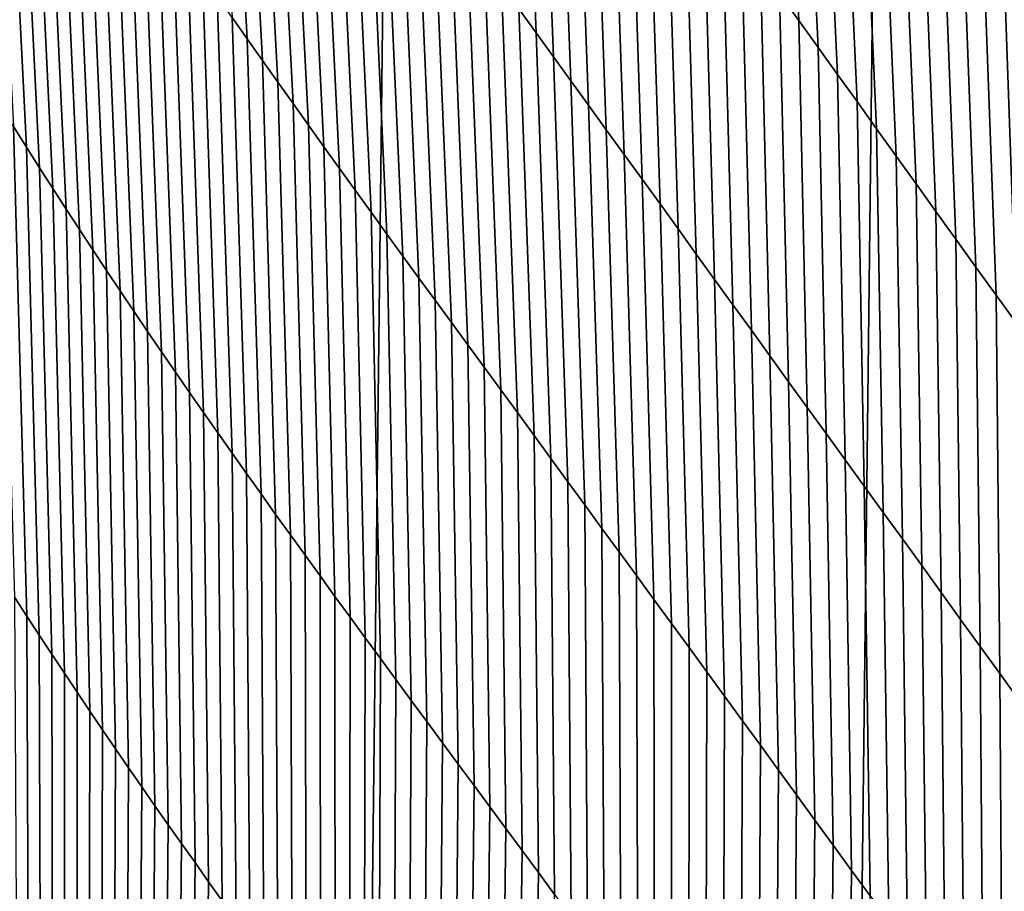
# Model space of a CAD drawing. Header units: metres. Extents: x -240 to 45, y -77 to 27.
# Tile 907 of 1056: x 0.74 to 2, y -14.65 to -13.54. Entities that reach past the tile are written whole.
import ezdxf

# ---------------------------------------------------------------- set-up
doc = ezdxf.new("R2010")
doc.units = ezdxf.units.M
doc.layers.add('solid_102011X2', color=7, linetype='CONTINUOUS')

msp = doc.modelspace()

# ---------------------------------------------------------------- linework, layer by layer
at = {"layer": 'solid_102011X2'}
for points in [[(1.000396, 26.822254, 0.002684), (1.050399, 26.780018), (0.42696, -26.800512), (0.427024, 26.800514)], [(1.67373, 26.745527), (1.050349, -26.78002), (0.42696, -26.800512), (1.050399, 26.780018)], [(2.297227, 26.697021), (1.673703, -26.745533), (1.050349, -26.78002), (1.67373, 26.745527)], [(2.919795, 26.634598), (2.297231, -26.697029), (1.673703, -26.745533), (2.297227, 26.697021)], [(1.013335, -13.54023, 110.438347), (1.032511, -13.567646, 110.479256), (1.001162, -13.001125, 110.78669), (0.981277, -12.972221, 110.745354)], [(1.032511, -13.567646, 110.479256), (1.051799, -13.595076, 110.520264), (1.021152, -13.030012, 110.828133), (1.001162, -13.001125, 110.78669)], [(1.377928, -13.529299, 111.541962), (1.399976, -13.559772, 111.584061), (1.37961, -13.049365, 111.945396), (1.356919, -13.017679, 111.903061)], [(1.051799, -13.595076, 110.520264), (1.071201, -13.622527, 110.561363), (1.041247, -13.058894, 110.869682), (1.021152, -13.030012, 110.828133)], [(1.709852, -13.510031, 112.533211), (1.734327, -13.544138, 112.574776), (1.71093, -13.06918, 112.96048), (1.685791, -13.03388, 112.918861)], [(1.399976, -13.559772, 111.584061), (1.422146, -13.590417, 111.626137), (1.402423, -13.081215, 111.987694), (1.37961, -13.049365, 111.945396)], [(0.734868, -13.679296, 109.485382), (0.751507, -13.705639, 109.523926), (0.720947, -13.095945, 109.800362), (0.703448, -13.067451, 109.76152)], [(1.071201, -13.622527, 110.561363), (1.090715, -13.65001, 110.602554), (1.061448, -13.087782, 110.911324), (1.041247, -13.058894, 110.869682)], [(1.422146, -13.590417, 111.626137), (1.444439, -13.621232, 111.668182), (1.425356, -13.11323, 112.029953), (1.402423, -13.081215, 111.987694)], [(1.734327, -13.544138, 112.574776), (1.758919, -13.578405, 112.61628), (1.736187, -13.104635, 113.002022), (1.71093, -13.06918, 112.96048)], [(1.090715, -13.65001, 110.602554), (1.110344, -13.677535, 110.643822), (1.081757, -13.116686, 110.953041), (1.061448, -13.087782, 110.911324)], [(0.751507, -13.705639, 109.523926), (0.768236, -13.731907, 109.562561), (0.738521, -13.12432, 109.839325), (0.720947, -13.095945, 109.800362)], [(1.758919, -13.578405, 112.61628), (1.783628, -13.612831, 112.657707), (1.761562, -13.140245, 113.043488), (1.736187, -13.104635, 113.002022)], [(1.110344, -13.677535, 110.643822), (1.130087, -13.705112, 110.685165), (1.102174, -13.145618, 110.994843), (1.081757, -13.116686, 110.953041)], [(1.444439, -13.621232, 111.668182), (1.466854, -13.652218, 111.71019), (1.44841, -13.145408, 112.072166), (1.425356, -13.11323, 112.029953)], [(0.768236, -13.731907, 109.562561), (0.785055, -13.758108, 109.601311), (0.756175, -13.152582, 109.878395), (0.738521, -13.12432, 109.839325)], [(1.783628, -13.612831, 112.657707), (1.808453, -13.647416, 112.699074), (1.787053, -13.176011, 113.084862), (1.761562, -13.140245, 113.043488)], [(0.785055, -13.758108, 109.601311), (0.801968, -13.784247, 109.640152), (0.77391, -13.180737, 109.91758), (0.756175, -13.152582, 109.878395)], [(1.130087, -13.705112, 110.685165), (1.149945, -13.732748, 110.726585), (1.1227, -13.174589, 111.03672), (1.102174, -13.145618, 110.994843)], [(1.466854, -13.652218, 111.71019), (1.48939, -13.683372, 111.752174), (1.471583, -13.177749, 112.114334), (1.44841, -13.145408, 112.072166)], [(0.801968, -13.784247, 109.640152), (0.818977, -13.810331, 109.679108), (0.791731, -13.208795, 109.956886), (0.77391, -13.180737, 109.91758)], [(1.149945, -13.732748, 110.726585), (1.169918, -13.760455, 110.768059), (1.143336, -13.20361, 111.078659), (1.1227, -13.174589, 111.03672)], [(1.48939, -13.683372, 111.752174), (1.512048, -13.714695, 111.794128), (1.494877, -13.210253, 112.156456), (1.471583, -13.177749, 112.114334)], [(1.808453, -13.647416, 112.699074), (1.833395, -13.682159, 112.740364), (1.812661, -13.211932, 113.126152), (1.787053, -13.176011, 113.084862)], [(1.169918, -13.760455, 110.768059), (1.190008, -13.788243, 110.809593), (1.164083, -13.232692, 111.120651), (1.143336, -13.20361, 111.078659)], [(0.818977, -13.810331, 109.679108), (0.836085, -13.836366, 109.71817), (0.80964, -13.23676, 109.996307), (0.791731, -13.208795, 109.956886)], [(1.512048, -13.714695, 111.794128), (1.534826, -13.746186, 111.836044), (1.518289, -13.242918, 112.198532), (1.494877, -13.210253, 112.156456)], [(1.833395, -13.682159, 112.740364), (1.858454, -13.717061, 112.781578), (1.838387, -13.248009, 113.167351), (1.812661, -13.211932, 113.126152)], [(0.836085, -13.836366, 109.71817), (0.853295, -13.862357, 109.757339), (0.82764, -13.26464, 110.035858), (0.80964, -13.23676, 109.996307)], [(1.190008, -13.788243, 110.809593), (1.210215, -13.81612, 110.851181), (1.184942, -13.261846, 111.162689), (1.164083, -13.232692, 111.120651)], [(1.534826, -13.746186, 111.836044), (1.557724, -13.777845, 111.877922), (1.541821, -13.275745, 112.240555), (1.518289, -13.242918, 112.198532)], [(1.858454, -13.717061, 112.781578), (1.883629, -13.752122, 112.822723), (1.864229, -13.284242, 113.208458), (1.838387, -13.248009, 113.167351)], [(0.853295, -13.862357, 109.757339), (0.87061, -13.888311, 109.796623), (0.845735, -13.292441, 110.075531), (0.82764, -13.26464, 110.035858)], [(1.210215, -13.81612, 110.851181), (1.23054, -13.844097, 110.892807), (1.205915, -13.291081, 111.204773), (1.184942, -13.261846, 111.162689)], [(1.557724, -13.777845, 111.877922), (1.580742, -13.80967, 111.919769), (1.565471, -13.308734, 112.282532), (1.541821, -13.275745, 112.240555)], [(0.87061, -13.888311, 109.796623), (0.888031, -13.914233, 109.836021), (0.863929, -13.32017, 110.115326), (0.845735, -13.292441, 110.075531)], [(1.23054, -13.844097, 110.892807), (1.250983, -13.872184, 110.934471), (1.227002, -13.320413, 111.246887), (1.205915, -13.291081, 111.204773)], [(1.883629, -13.752122, 112.822723), (1.90892, -13.78734, 112.863785), (1.890189, -13.32063, 113.249466), (1.864229, -13.284242, 113.208458)], [(1.580742, -13.80967, 111.919769), (1.60388, -13.841662, 111.961571), (1.58924, -13.341883, 112.324448), (1.565471, -13.308734, 112.282532)], [(0.888031, -13.914233, 109.836021), (0.905563, -13.940129, 109.875534), (0.882224, -13.347834, 110.155258), (0.863929, -13.32017, 110.115326)], [(1.250983, -13.872184, 110.934471), (1.271545, -13.900389, 110.976166), (1.248205, -13.349848, 111.289032), (1.227002, -13.320413, 111.246887)], [(1.90892, -13.78734, 112.863785), (1.934328, -13.822719, 112.904762), (1.916266, -13.357175, 113.290382), (1.890189, -13.32063, 113.249466)], [(1.60388, -13.841662, 111.961571), (1.627137, -13.87382, 112.003334), (1.613127, -13.375193, 112.366318), (1.58924, -13.341883, 112.324448)], [(0.905563, -13.940129, 109.875534), (0.923208, -13.966004, 109.915161), (0.900624, -13.375437, 110.195312), (0.882224, -13.347834, 110.155258)], [(1.271545, -13.900389, 110.976166), (1.292227, -13.928723, 111.017891), (1.269526, -13.3794, 111.331192), (1.248205, -13.349848, 111.289032)], [(1.934328, -13.822719, 112.904762), (1.959853, -13.858253, 112.945663), (1.94246, -13.393873, 113.331207), (1.916266, -13.357175, 113.290382)], [(0.923208, -13.966004, 109.915161), (0.940968, -13.991864, 109.954918), (0.919131, -13.402987, 110.235504), (0.900624, -13.375437, 110.195312)], [(1.292227, -13.928723, 111.017891), (1.31303, -13.957195, 111.059624), (1.290964, -13.40908, 111.37336), (1.269526, -13.3794, 111.331192)], [(1.627137, -13.87382, 112.003334), (1.650513, -13.906142, 112.045052), (1.637132, -13.408663, 112.408127), (1.613127, -13.375193, 112.366318)], [(1.959853, -13.858253, 112.945663), (1.985493, -13.893945, 112.986481), (1.968771, -13.430724, 113.371933), (1.94246, -13.393873, 113.331207)], [(0.940968, -13.991864, 109.954918), (0.958845, -14.017715, 109.994789), (0.93775, -13.43049, 110.275826), (0.919131, -13.402987, 110.235504)], [(1.31303, -13.957195, 111.059624), (1.333955, -13.985817, 111.101372), (1.312522, -13.438898, 111.415527), (1.290964, -13.40908, 111.37336)], [(1.650513, -13.906142, 112.045052), (1.674008, -13.93863, 112.086731), (1.661254, -13.442292, 112.449883), (1.637132, -13.408663, 112.408127)], [(0.958845, -14.017715, 109.994789), (0.976841, -14.043564, 110.034775), (0.956479, -13.457955, 110.316277), (0.93775, -13.43049, 110.275826)], [(1.985493, -13.893945, 112.986481), (2.01125, -13.92979, 113.027214), (1.9952, -13.467725, 113.412567), (1.968771, -13.430724, 113.371933)], [(1.333955, -13.985817, 111.101372), (1.355003, -14.014597, 111.14312), (1.334201, -13.468867, 111.457695), (1.312522, -13.438898, 111.415527)], [(1.674008, -13.93863, 112.086731), (1.697622, -13.971282, 112.128357), (1.685495, -13.476082, 112.491577), (1.661254, -13.442292, 112.449883)], [(0.976841, -14.043564, 110.034775), (0.994954, -14.069421, 110.074875), (0.975319, -13.485394, 110.356857), (0.956479, -13.457955, 110.316277)], [(1.355003, -14.014597, 111.14312), (1.376174, -14.043545, 111.184868), (1.356003, -13.498998, 111.49984), (1.334201, -13.468867, 111.457695)], [(2.01125, -13.92979, 113.027214), (2.037124, -13.965785, 113.067871), (2.021746, -13.504872, 113.453102), (1.9952, -13.467725, 113.412567)], [(1.697622, -13.971282, 112.128357), (1.721353, -14.004097, 112.169945), (1.709852, -13.510031, 112.533211), (1.685495, -13.476082, 112.491577)], [(0.994954, -14.069421, 110.074875), (1.013185, -14.095294, 110.115082), (0.994271, -13.512815, 110.397545), (0.975319, -13.485394, 110.356857)], [(1.376174, -14.043545, 111.184868), (1.397469, -14.07267, 111.226601), (1.377928, -13.529299, 111.541962), (1.356003, -13.498998, 111.49984)], [(1.013185, -14.095294, 110.115082), (1.031534, -14.121192, 110.155396), (1.013335, -13.54023, 110.438347), (0.994271, -13.512815, 110.397545)], [(1.721353, -14.004097, 112.169945), (1.745203, -14.037077, 112.211472), (1.734327, -13.544138, 112.574776), (1.709852, -13.510031, 112.533211)], [(1.397469, -14.07267, 111.226601), (1.418889, -14.101973, 111.268318), (1.399976, -13.559772, 111.584061), (1.377928, -13.529299, 111.541962)], [(1.031534, -14.121192, 110.155396), (1.050001, -14.147122, 110.195801), (1.032511, -13.567646, 110.479256), (1.013335, -13.54023, 110.438347)], [(1.745203, -14.037077, 112.211472), (1.769171, -14.070219, 112.252953), (1.758919, -13.578405, 112.61628), (1.734327, -13.544138, 112.574776)], [(1.050001, -14.147122, 110.195801), (1.068586, -14.173094, 110.236305), (1.051799, -13.595076, 110.520264), (1.032511, -13.567646, 110.479256)], [(1.418889, -14.101973, 111.268318), (1.440432, -14.131452, 111.310028), (1.422146, -13.590417, 111.626137), (1.399976, -13.559772, 111.584061)], [(1.769171, -14.070219, 112.252953), (1.793256, -14.103524, 112.29438), (1.783628, -13.612831, 112.657707), (1.758919, -13.578405, 112.61628)], [(1.068586, -14.173094, 110.236305), (1.08729, -14.199116, 110.276894), (1.071201, -13.622527, 110.561363), (1.051799, -13.595076, 110.520264)], [(1.440432, -14.131452, 111.310028), (1.462098, -14.161107, 111.351715), (1.444439, -13.621232, 111.668182), (1.422146, -13.590417, 111.626137)], [(1.793256, -14.103524, 112.29438), (1.817459, -14.136992, 112.335754), (1.808453, -13.647416, 112.699074), (1.783628, -13.612831, 112.657707)], [(1.08729, -14.199116, 110.276894), (1.106112, -14.225195, 110.317566), (1.090715, -13.65001, 110.602554), (1.071201, -13.622527, 110.561363)], [(1.462098, -14.161107, 111.351715), (1.483886, -14.190937, 111.393387), (1.466854, -13.652218, 111.71019), (1.444439, -13.621232, 111.668182)], [(0.736177, -14.278529, 109.197113), (0.751916, -14.302754, 109.235176), (0.734868, -13.679296, 109.485382), (0.718313, -13.652871, 109.446945)], [(1.106112, -14.225195, 110.317566), (1.125053, -14.251341, 110.358315), (1.110344, -13.677535, 110.643822), (1.090715, -13.65001, 110.602554)], [(1.483886, -14.190937, 111.393387), (1.505797, -14.220941, 111.435043), (1.48939, -13.683372, 111.752174), (1.466854, -13.652218, 111.71019)], [(1.817459, -14.136992, 112.335754), (1.841778, -14.170622, 112.377068), (1.833395, -13.682159, 112.740364), (1.808453, -13.647416, 112.699074)], [(0.751916, -14.302754, 109.235176), (0.767751, -14.326945, 109.273331), (0.751507, -13.705639, 109.523926), (0.734868, -13.679296, 109.485382)], [(1.125053, -14.251341, 110.358315), (1.144112, -14.277561, 110.399132), (1.130087, -13.705112, 110.685165), (1.110344, -13.677535, 110.643822)], [(1.841778, -14.170622, 112.377068), (1.866215, -14.204413, 112.41832), (1.858454, -13.717061, 112.781578), (1.833395, -13.682159, 112.740364)], [(1.505797, -14.220941, 111.435043), (1.52783, -14.251118, 111.476685), (1.512048, -13.714695, 111.794128), (1.48939, -13.683372, 111.752174)], [(0.767751, -14.326945, 109.273331), (0.783683, -14.351108, 109.311577), (0.768236, -13.731907, 109.562561), (0.751507, -13.705639, 109.523926)], [(1.144112, -14.277561, 110.399132), (1.163292, -14.303864, 110.440025), (1.149945, -13.732748, 110.726585), (1.130087, -13.705112, 110.685165)], [(1.52783, -14.251118, 111.476685), (1.549984, -14.281467, 111.518295), (1.534826, -13.746186, 111.836044), (1.512048, -13.714695, 111.794128)], [(1.866215, -14.204413, 112.41832), (1.890769, -14.238367, 112.459511), (1.883629, -13.752122, 112.822723), (1.858454, -13.717061, 112.781578)], [(0.783683, -14.351108, 109.311577), (0.799715, -14.375248, 109.349915), (0.785055, -13.758108, 109.601311), (0.768236, -13.731907, 109.562561)], [(1.163292, -14.303864, 110.440025), (1.18259, -14.330258, 110.48098), (1.169918, -13.760455, 110.768059), (1.149945, -13.732748, 110.726585)], [(0.799715, -14.375248, 109.349915), (0.815848, -14.399371, 109.388344), (0.801968, -13.784247, 109.640152), (0.785055, -13.758108, 109.601311)], [(1.549984, -14.281467, 111.518295), (1.57226, -14.31199, 111.559883), (1.557724, -13.777845, 111.877922), (1.534826, -13.746186, 111.836044)], [(1.890769, -14.238367, 112.459511), (1.91544, -14.272483, 112.500641), (1.90892, -13.78734, 112.863785), (1.883629, -13.752122, 112.822723)], [(1.18259, -14.330258, 110.48098), (1.202009, -14.356751, 110.521988), (1.190008, -13.788243, 110.809593), (1.169918, -13.760455, 110.768059)], [(1.57226, -14.31199, 111.559883), (1.594656, -14.342683, 111.601448), (1.580742, -13.80967, 111.919769), (1.557724, -13.777845, 111.877922)], [(0.815848, -14.399371, 109.388344), (0.832086, -14.423484, 109.426872), (0.818977, -13.810331, 109.679108), (0.801968, -13.784247, 109.640152)], [(1.202009, -14.356751, 110.521988), (1.221548, -14.383352, 110.563049), (1.210215, -13.81612, 110.851181), (1.190008, -13.788243, 110.809593)], [(1.91544, -14.272483, 112.500641), (1.940227, -14.306759, 112.541702), (1.934328, -13.822719, 112.904762), (1.90892, -13.78734, 112.863785)], [(0.832086, -14.423484, 109.426872), (0.84843, -14.447589, 109.465492), (0.836085, -13.836366, 109.71817), (0.818977, -13.810331, 109.679108)], [(1.221548, -14.383352, 110.563049), (1.241209, -14.410069, 110.604156), (1.23054, -13.844097, 110.892807), (1.210215, -13.81612, 110.851181)], [(1.594656, -14.342683, 111.601448), (1.617172, -14.373546, 111.64299), (1.60388, -13.841662, 111.961571), (1.580742, -13.80967, 111.919769)], [(1.940227, -14.306759, 112.541702), (1.965131, -14.341196, 112.582703), (1.959853, -13.858253, 112.945663), (1.934328, -13.822719, 112.904762)], [(0.84843, -14.447589, 109.465492), (0.864883, -14.471694, 109.504211), (0.853295, -13.862357, 109.757339), (0.836085, -13.836366, 109.71817)], [(1.241209, -14.410069, 110.604156), (1.26099, -14.43691, 110.645309), (1.250983, -13.872184, 110.934471), (1.23054, -13.844097, 110.892807)], [(1.617172, -14.373546, 111.64299), (1.639809, -14.404579, 111.684502), (1.627137, -13.87382, 112.003334), (1.60388, -13.841662, 111.961571)], [(1.965131, -14.341196, 112.582703), (1.990152, -14.375793, 112.623627), (1.985493, -13.893945, 112.986481), (1.959853, -13.858253, 112.945663)], [(0.864883, -14.471694, 109.504211), (0.881447, -14.495802, 109.54303), (0.87061, -13.888311, 109.796623), (0.853295, -13.862357, 109.757339)], [(1.26099, -14.43691, 110.645309), (1.280893, -14.463883, 110.686501), (1.271545, -13.900389, 110.976166), (1.250983, -13.872184, 110.934471)], [(1.639809, -14.404579, 111.684502), (1.662566, -14.435781, 111.725983), (1.650513, -13.906142, 112.045052), (1.627137, -13.87382, 112.003334)], [(0.881447, -14.495802, 109.54303), (0.898124, -14.519919, 109.581955), (0.888031, -13.914233, 109.836021), (0.87061, -13.888311, 109.796623)], [(1.990152, -14.375793, 112.623627), (2.015289, -14.410547, 112.664482), (2.01125, -13.92979, 113.027214), (1.985493, -13.893945, 112.986481)], [(1.280893, -14.463883, 110.686501), (1.300918, -14.490997, 110.727715), (1.292227, -13.928723, 111.017891), (1.271545, -13.900389, 110.976166)], [(1.662566, -14.435781, 111.725983), (1.685442, -14.467152, 111.767441), (1.674008, -13.93863, 112.086731), (1.650513, -13.906142, 112.045052)], [(0.898124, -14.519919, 109.581955), (0.914916, -14.544051, 109.620979), (0.905563, -13.940129, 109.875534), (0.888031, -13.914233, 109.836021)], [(1.300918, -14.490997, 110.727715), (1.321067, -14.518261, 110.768951), (1.31303, -13.957195, 111.059624), (1.292227, -13.928723, 111.017891)], [(0.914916, -14.544051, 109.620979), (0.931826, -14.5682, 109.66011), (0.923208, -13.966004, 109.915161), (0.905563, -13.940129, 109.875534)], [(1.685442, -14.467152, 111.767441), (1.708437, -14.49869, 111.808853), (1.697622, -13.971282, 112.128357), (1.674008, -13.93863, 112.086731)], [(1.321067, -14.518261, 110.768951), (1.341338, -14.545682, 110.810211), (1.333955, -13.985817, 111.101372), (1.31303, -13.957195, 111.059624)], [(0.931826, -14.5682, 109.66011), (0.948856, -14.592374, 109.699356), (0.940968, -13.991864, 109.954918), (0.923208, -13.966004, 109.915161)], [(1.708437, -14.49869, 111.808853), (1.731552, -14.530396, 111.850243), (1.721353, -14.004097, 112.169945), (1.697622, -13.971282, 112.128357)], [(0.948856, -14.592374, 109.699356), (0.966008, -14.616574, 109.738708), (0.958845, -14.017715, 109.994789), (0.940968, -13.991864, 109.954918)], [(1.341338, -14.545682, 110.810211), (1.361734, -14.573269, 110.851486), (1.355003, -14.014597, 111.14312), (1.333955, -13.985817, 111.101372)], [(1.731552, -14.530396, 111.850243), (1.754785, -14.562268, 111.891586), (1.745203, -14.037077, 112.211472), (1.721353, -14.004097, 112.169945)], [(0.966008, -14.616574, 109.738708), (0.983281, -14.640811, 109.77816), (0.976841, -14.043564, 110.034775), (0.958845, -14.017715, 109.994789)], [(1.361734, -14.573269, 110.851486), (1.382254, -14.601031, 110.892769), (1.376174, -14.043545, 111.184868), (1.355003, -14.014597, 111.14312)], [(0.983281, -14.640811, 109.77816), (1.000677, -14.665091, 109.817719), (0.994954, -14.069421, 110.074875), (0.976841, -14.043564, 110.034775)], [(1.382254, -14.601031, 110.892769), (1.402898, -14.628975, 110.934044), (1.397469, -14.07267, 111.226601), (1.376174, -14.043545, 111.184868)], [(1.754785, -14.562268, 111.891586), (1.778136, -14.594307, 111.932899), (1.769171, -14.070219, 112.252953), (1.745203, -14.037077, 112.211472)], [(1.000677, -14.665091, 109.817719), (1.018194, -14.689419, 109.857376), (1.013185, -14.095294, 110.115082), (0.994954, -14.069421, 110.074875)], [(1.778136, -14.594307, 111.932899), (1.801606, -14.626511, 111.974167), (1.793256, -14.103524, 112.29438), (1.769171, -14.070219, 112.252953)], [(1.402898, -14.628975, 110.934044), (1.423668, -14.657101, 110.975327), (1.418889, -14.101973, 111.268318), (1.397469, -14.07267, 111.226601)], [(1.018194, -14.689419, 109.857376), (1.035833, -14.713804, 109.897125), (1.031534, -14.121192, 110.155396), (1.013185, -14.095294, 110.115082)], [(1.423668, -14.657101, 110.975327), (1.444561, -14.685408, 111.016609), (1.440432, -14.131452, 111.310028), (1.418889, -14.101973, 111.268318)], [(1.801606, -14.626511, 111.974167), (1.825194, -14.65888, 112.015396), (1.817459, -14.136992, 112.335754), (1.793256, -14.103524, 112.29438)], [(1.035833, -14.713804, 109.897125), (1.053593, -14.738252, 109.936966), (1.050001, -14.147122, 110.195801), (1.031534, -14.121192, 110.155396)], [(1.444561, -14.685408, 111.016609), (1.465579, -14.713895, 111.057884), (1.462098, -14.161107, 111.351715), (1.440432, -14.131452, 111.310028)], [(1.825194, -14.65888, 112.015396), (1.8489, -14.691415, 112.05658), (1.841778, -14.170622, 112.377068), (1.817459, -14.136992, 112.335754)], [(1.053593, -14.738252, 109.936966), (1.071475, -14.762771, 109.976891), (1.068586, -14.173094, 110.236305), (1.050001, -14.147122, 110.195801)], [(1.465579, -14.713895, 111.057884), (1.486719, -14.742561, 111.099159), (1.483886, -14.190937, 111.393387), (1.462098, -14.161107, 111.351715)], [(1.8489, -14.691415, 112.05658), (1.872723, -14.724113, 112.097717), (1.866215, -14.204413, 112.41832), (1.841778, -14.170622, 112.377068)], [(1.071475, -14.762771, 109.976891), (1.089478, -14.787366, 110.016899), (1.08729, -14.199116, 110.276894), (1.068586, -14.173094, 110.236305)], [(1.486719, -14.742561, 111.099159), (1.507983, -14.771406, 111.140419), (1.505797, -14.220941, 111.435043), (1.483886, -14.190937, 111.393387)], [(1.089478, -14.787366, 110.016899), (1.107603, -14.812046, 110.056992), (1.106112, -14.225195, 110.317566), (1.08729, -14.199116, 110.276894)], [(1.872723, -14.724113, 112.097717), (1.896664, -14.756975, 112.138809), (1.890769, -14.238367, 112.459511), (1.866215, -14.204413, 112.41832)], [(1.507983, -14.771406, 111.140419), (1.52937, -14.800428, 111.181679), (1.52783, -14.251118, 111.476685), (1.505797, -14.220941, 111.435043)], [(1.107603, -14.812046, 110.056992), (1.12585, -14.836816, 110.097153), (1.125053, -14.251341, 110.358315), (1.106112, -14.225195, 110.317566)], [(1.896664, -14.756975, 112.138809), (1.920722, -14.790001, 112.179848), (1.91544, -14.272483, 112.500641), (1.890769, -14.238367, 112.459511)], [(1.12585, -14.836816, 110.097153), (1.144219, -14.861684, 110.13739), (1.144112, -14.277561, 110.399132), (1.125053, -14.251341, 110.358315)], [(1.52937, -14.800428, 111.181679), (1.550878, -14.829627, 111.222931), (1.549984, -14.281467, 111.518295), (1.52783, -14.251118, 111.476685)], [(0.739572, -14.914396, 108.973846), (0.754556, -14.936426, 109.011467), (0.751916, -14.302754, 109.235176), (0.736177, -14.278529, 109.197113)], [(1.144219, -14.861684, 110.13739), (1.16271, -14.886657, 110.177689), (1.163292, -14.303864, 110.440025), (1.144112, -14.277561, 110.399132)], [(1.550878, -14.829627, 111.222931), (1.572509, -14.859002, 111.264168), (1.57226, -14.31199, 111.559883), (1.549984, -14.281467, 111.518295)], [(1.920722, -14.790001, 112.179848), (1.944897, -14.823189, 112.22084), (1.940227, -14.306759, 112.541702), (1.91544, -14.272483, 112.500641)], [(0.754556, -14.936426, 109.011467), (0.769641, -14.958469, 109.049156), (0.767751, -14.326945, 109.273331), (0.751916, -14.302754, 109.235176)], [(1.16271, -14.886657, 110.177689), (1.181323, -14.91174, 110.218056), (1.18259, -14.330258, 110.48098), (1.163292, -14.303864, 110.440025)], [(1.944897, -14.823189, 112.22084), (1.96919, -14.85654, 112.26178), (1.965131, -14.341196, 112.582703), (1.940227, -14.306759, 112.541702)], [(1.572509, -14.859002, 111.264168), (1.594261, -14.888551, 111.305397), (1.594656, -14.342683, 111.601448), (1.57226, -14.31199, 111.559883)], [(0.769641, -14.958469, 109.049156), (0.784829, -14.980532, 109.086929), (0.783683, -14.351108, 109.311577), (0.767751, -14.326945, 109.273331)], [(1.181323, -14.91174, 110.218056), (1.200058, -14.936942, 110.258476), (1.202009, -14.356751, 110.521988), (1.18259, -14.330258, 110.48098)], [(1.594261, -14.888551, 111.305397), (1.616135, -14.918274, 111.346619), (1.617172, -14.373546, 111.64299), (1.594656, -14.342683, 111.601448)], [(1.96919, -14.85654, 112.26178), (1.993599, -14.890052, 112.302658), (1.990152, -14.375793, 112.623627), (1.965131, -14.341196, 112.582703)], [(0.784829, -14.980532, 109.086929), (0.800122, -15.002617, 109.124786), (0.799715, -14.375248, 109.349915), (0.783683, -14.351108, 109.311577)], [(1.200058, -14.936942, 110.258476), (1.218917, -14.962269, 110.29895), (1.221548, -14.383352, 110.563049), (1.202009, -14.356751, 110.521988)], [(0.800122, -15.002617, 109.124786), (0.815521, -15.02473, 109.16272), (0.815848, -14.399371, 109.388344), (0.799715, -14.375248, 109.349915)], [(1.218917, -14.962269, 110.29895), (1.237897, -14.987727, 110.339478), (1.241209, -14.410069, 110.604156), (1.221548, -14.383352, 110.563049)], [(1.616135, -14.918274, 111.346619), (1.63813, -14.948171, 111.387817), (1.639809, -14.404579, 111.684502), (1.617172, -14.373546, 111.64299)], [(1.993599, -14.890052, 112.302658), (2.018125, -14.923723, 112.343491), (2.015289, -14.410547, 112.664482), (1.990152, -14.375793, 112.623627)], [(0.815521, -15.02473, 109.16272), (0.831029, -15.046875, 109.200737), (0.832086, -14.423484, 109.426872), (0.815848, -14.399371, 109.388344)], [(1.63813, -14.948171, 111.387817), (1.660245, -14.978239, 111.429001), (1.662566, -14.435781, 111.725983), (1.639809, -14.404579, 111.684502)], [(1.237897, -14.987727, 110.339478), (1.257001, -15.013324, 110.380051), (1.26099, -14.43691, 110.645309), (1.241209, -14.410069, 110.604156)], [(0.831029, -15.046875, 109.200737), (0.846647, -15.069057, 109.238846), (0.84843, -14.447589, 109.465492), (0.832086, -14.423484, 109.426872)], [(1.257001, -15.013324, 110.380051), (1.276229, -15.039066, 110.42067), (1.280893, -14.463883, 110.686501), (1.26099, -14.43691, 110.645309)], [(1.660245, -14.978239, 111.429001), (1.682481, -15.008479, 111.470169), (1.685442, -14.467152, 111.767441), (1.662566, -14.435781, 111.725983)], [(0.846647, -15.069057, 109.238846), (0.862378, -15.091281, 109.277046), (0.864883, -14.471694, 109.504211), (0.84843, -14.447589, 109.465492)], [(0.862378, -15.091281, 109.277046), (0.878222, -15.11355, 109.315331), (0.881447, -14.495802, 109.54303), (0.864883, -14.471694, 109.504211)], [(1.276229, -15.039066, 110.42067), (1.29558, -15.064961, 110.461319), (1.300918, -14.490997, 110.727715), (1.280893, -14.463883, 110.686501)], [(1.682481, -15.008479, 111.470169), (1.704837, -15.03889, 111.511314), (1.708437, -14.49869, 111.808853), (1.685442, -14.467152, 111.767441)], [(0.878222, -15.11355, 109.315331), (0.894183, -15.135869, 109.353706), (0.898124, -14.519919, 109.581955), (0.881447, -14.495802, 109.54303)], [(1.29558, -15.064961, 110.461319), (1.315055, -15.091015, 110.501999), (1.321067, -14.518261, 110.768951), (1.300918, -14.490997, 110.727715)], [(1.704837, -15.03889, 111.511314), (1.727313, -15.069471, 111.552444), (1.731552, -14.530396, 111.850243), (1.708437, -14.49869, 111.808853)], [(0.894183, -15.135869, 109.353706), (0.910261, -15.158242, 109.392174), (0.914916, -14.544051, 109.620979), (0.898124, -14.519919, 109.581955)], [(1.315055, -15.091015, 110.501999), (1.334654, -15.117235, 110.542717), (1.341338, -14.545682, 110.810211), (1.321067, -14.518261, 110.768951)], [(1.727313, -15.069471, 111.552444), (1.749909, -15.100222, 111.593552), (1.754785, -14.562268, 111.891586), (1.731552, -14.530396, 111.850243)], [(0.910261, -15.158242, 109.392174), (0.926459, -15.180674, 109.43074), (0.931826, -14.5682, 109.66011), (0.914916, -14.544051, 109.620979)], [(1.334654, -15.117235, 110.542717), (1.354378, -15.143629, 110.58345), (1.361734, -14.573269, 110.851486), (1.341338, -14.545682, 110.810211)], [(0.926459, -15.180674, 109.43074), (0.942779, -15.203166, 109.469398), (0.948856, -14.592374, 109.699356), (0.931826, -14.5682, 109.66011)], [(1.749909, -15.100222, 111.593552), (1.772624, -15.13114, 111.634628), (1.778136, -14.594307, 111.932899), (1.754785, -14.562268, 111.891586)], [(1.354378, -15.143629, 110.58345), (1.374228, -15.170203, 110.624199), (1.382254, -14.601031, 110.892769), (1.361734, -14.573269, 110.851486)], [(0.942779, -15.203166, 109.469398), (0.959221, -15.225725, 109.508156), (0.966008, -14.616574, 109.738708), (0.948856, -14.592374, 109.699356)], [(1.772624, -15.13114, 111.634628), (1.795459, -15.162227, 111.675682), (1.801606, -14.626511, 111.974167), (1.778136, -14.594307, 111.932899)], [(1.374228, -15.170203, 110.624199), (1.394202, -15.196963, 110.66497), (1.402898, -14.628975, 110.934044), (1.382254, -14.601031, 110.892769)], [(0.959221, -15.225725, 109.508156), (0.975787, -15.248357, 109.547012), (0.983281, -14.640811, 109.77816), (0.966008, -14.616574, 109.738708)], [(1.394202, -15.196963, 110.66497), (1.414302, -15.223909, 110.70575), (1.423668, -14.657101, 110.975327), (1.402898, -14.628975, 110.934044)], [(1.795459, -15.162227, 111.675682), (1.818413, -15.19348, 111.716713), (1.825194, -14.65888, 112.015396), (1.801606, -14.626511, 111.974167)], [(0.975787, -15.248357, 109.547012), (0.992475, -15.271065, 109.58596), (1.000677, -14.665091, 109.817719), (0.983281, -14.640811, 109.77816)]]:
    msp.add_3dface(points, dxfattribs=at)

doc.saveas('drawing.dxf')
